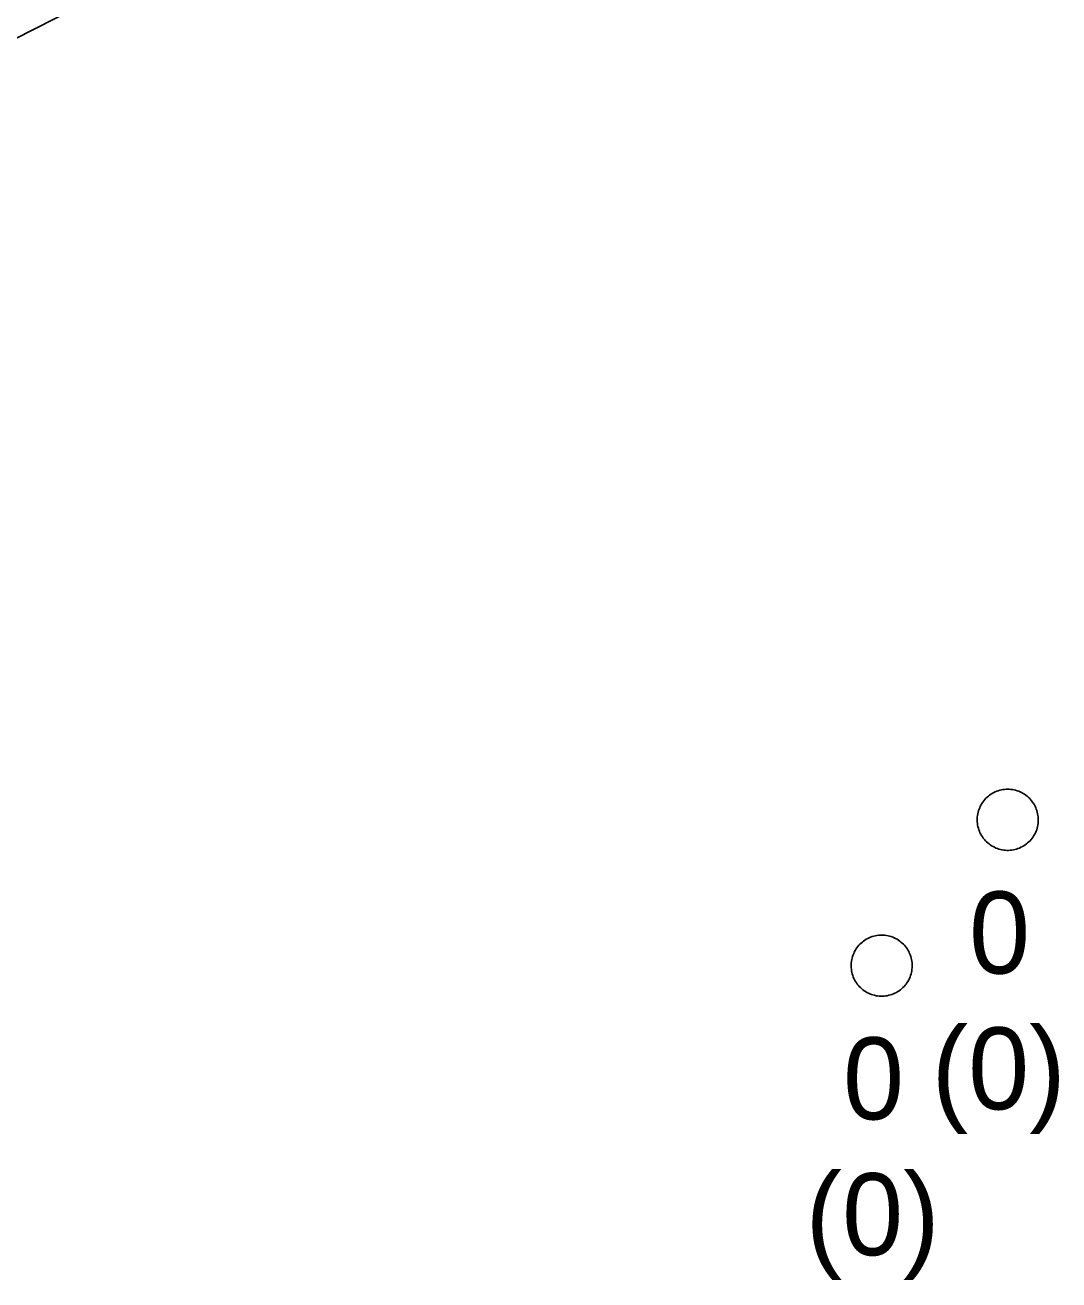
# Model space of a CAD drawing. Extents: x -606452 to -604459, y -1157823 to -1156972.
# Drawn here: x -605927.31 to -605918.85, y -1157686.21 to -1157675.95 of the extents above; entities that cross this region are included whole.
import ezdxf

# ---------------------------------------------------------------- set-up
doc = ezdxf.new("R2010")
doc.units = 0
doc.layers.add('Stoka', color=7, linetype='Continuous')
doc.layers.add('Vstupní šachta stoky', color=7, linetype='Continuous')

msp = doc.modelspace()

# ---------------------------------------------------------------- linework, layer by layer
at = {"layer": 'Stoka'}
msp.add_lwpolyline([(-605926.397, -1157675.555), (-605928.39, -1157676.568)], dxfattribs=at)
at = {"layer": 'Vstupní šachta stoky'}
for p, q in [((-605919.284, -1157682.2), (-605919.271, -1157682.2)), ((-605920.315, -1157683.393), (-605920.302, -1157683.393))]:
    msp.add_line(p, q, dxfattribs=at)
for points in [[(-605919.271, -1157682.2), (-605919.258, -1157682.2), (-605919.245, -1157682.201), (-605919.232, -1157682.203), (-605919.219, -1157682.206), (-605919.206, -1157682.209), (-605919.193, -1157682.212), (-605919.181, -1157682.217), (-605919.169, -1157682.222), (-605919.157, -1157682.228), (-605919.145, -1157682.234), (-605919.134, -1157682.241), (-605919.123, -1157682.249), (-605919.113, -1157682.257), (-605919.103, -1157682.265), (-605919.093, -1157682.274), (-605919.084, -1157682.284), (-605919.076, -1157682.294), (-605919.068, -1157682.305), (-605919.06, -1157682.316), (-605919.053, -1157682.327), (-605919.047, -1157682.339), (-605919.042, -1157682.351), (-605919.037, -1157682.363), (-605919.032, -1157682.375), (-605919.029, -1157682.388), (-605919.026, -1157682.401), (-605919.024, -1157682.414), (-605919.022, -1157682.427), (-605919.021, -1157682.44), (-605919.021, -1157682.453), (-605919.022, -1157682.467), (-605919.023, -1157682.48), (-605919.025, -1157682.493), (-605919.027, -1157682.506), (-605919.031, -1157682.518), (-605919.034, -1157682.531), (-605919.039, -1157682.543), (-605919.044, -1157682.556), (-605919.05, -1157682.567), (-605919.057, -1157682.579), (-605919.064, -1157682.59), (-605919.071, -1157682.601), (-605919.08, -1157682.611), (-605919.088, -1157682.621), (-605919.098, -1157682.63), (-605919.108, -1157682.639), (-605919.118, -1157682.648), (-605919.128, -1157682.655), (-605919.139, -1157682.663), (-605919.151, -1157682.669), (-605919.163, -1157682.675), (-605919.175, -1157682.681), (-605919.187, -1157682.685), (-605919.199, -1157682.69), (-605919.212, -1157682.693), (-605919.225, -1157682.696), (-605919.238, -1157682.698), (-605919.251, -1157682.699), (-605919.264, -1157682.7), (-605919.278, -1157682.7), (-605919.291, -1157682.699), (-605919.304, -1157682.698), (-605919.317, -1157682.696), (-605919.33, -1157682.693), (-605919.343, -1157682.69), (-605919.355, -1157682.685), (-605919.367, -1157682.681), (-605919.379, -1157682.675), (-605919.391, -1157682.669), (-605919.403, -1157682.663), (-605919.414, -1157682.655), (-605919.424, -1157682.648), (-605919.434, -1157682.639), (-605919.444, -1157682.63), (-605919.454, -1157682.621), (-605919.462, -1157682.611), (-605919.471, -1157682.601), (-605919.478, -1157682.59), (-605919.485, -1157682.579), (-605919.492, -1157682.567), (-605919.498, -1157682.556), (-605919.503, -1157682.543), (-605919.508, -1157682.531), (-605919.511, -1157682.518), (-605919.515, -1157682.506), (-605919.517, -1157682.493), (-605919.519, -1157682.48), (-605919.52, -1157682.467), (-605919.521, -1157682.453), (-605919.521, -1157682.44), (-605919.52, -1157682.427), (-605919.518, -1157682.414), (-605919.516, -1157682.401), (-605919.513, -1157682.388), (-605919.51, -1157682.375), (-605919.505, -1157682.363), (-605919.5, -1157682.351), (-605919.495, -1157682.339), (-605919.489, -1157682.327), (-605919.482, -1157682.316)], [(-605919.482, -1157682.316), (-605919.474, -1157682.305), (-605919.466, -1157682.294), (-605919.458, -1157682.284), (-605919.449, -1157682.274), (-605919.439, -1157682.265), (-605919.429, -1157682.257), (-605919.419, -1157682.249), (-605919.408, -1157682.241), (-605919.397, -1157682.234), (-605919.385, -1157682.228), (-605919.373, -1157682.222), (-605919.361, -1157682.217), (-605919.349, -1157682.212), (-605919.336, -1157682.209), (-605919.323, -1157682.206), (-605919.31, -1157682.203), (-605919.297, -1157682.201), (-605919.284, -1157682.2)], [(-605920.302, -1157683.393), (-605920.289, -1157683.393), (-605920.276, -1157683.394), (-605920.263, -1157683.396), (-605920.25, -1157683.399), (-605920.237, -1157683.402), (-605920.224, -1157683.405), (-605920.212, -1157683.41), (-605920.2, -1157683.415), (-605920.188, -1157683.421), (-605920.176, -1157683.427), (-605920.165, -1157683.434), (-605920.154, -1157683.442), (-605920.144, -1157683.45), (-605920.134, -1157683.458), (-605920.124, -1157683.467), (-605920.115, -1157683.477), (-605920.107, -1157683.487), (-605920.099, -1157683.498), (-605920.091, -1157683.509), (-605920.084, -1157683.52), (-605920.078, -1157683.532), (-605920.073, -1157683.544), (-605920.068, -1157683.556), (-605920.063, -1157683.568), (-605920.06, -1157683.581), (-605920.057, -1157683.594), (-605920.055, -1157683.607), (-605920.053, -1157683.62), (-605920.052, -1157683.633), (-605920.052, -1157683.646), (-605920.053, -1157683.66), (-605920.054, -1157683.673), (-605920.056, -1157683.686), (-605920.058, -1157683.699), (-605920.062, -1157683.711), (-605920.065, -1157683.724), (-605920.07, -1157683.736), (-605920.075, -1157683.749), (-605920.081, -1157683.76), (-605920.088, -1157683.772), (-605920.095, -1157683.783), (-605920.102, -1157683.794), (-605920.111, -1157683.804), (-605920.119, -1157683.814), (-605920.129, -1157683.823), (-605920.139, -1157683.832), (-605920.149, -1157683.841), (-605920.159, -1157683.848), (-605920.17, -1157683.856), (-605920.182, -1157683.862), (-605920.194, -1157683.868), (-605920.206, -1157683.874), (-605920.218, -1157683.878), (-605920.23, -1157683.883), (-605920.243, -1157683.886), (-605920.256, -1157683.889), (-605920.269, -1157683.891), (-605920.282, -1157683.892), (-605920.295, -1157683.893), (-605920.309, -1157683.893), (-605920.322, -1157683.892), (-605920.335, -1157683.891), (-605920.348, -1157683.889), (-605920.361, -1157683.886), (-605920.374, -1157683.883), (-605920.386, -1157683.878), (-605920.398, -1157683.874), (-605920.41, -1157683.868), (-605920.422, -1157683.862), (-605920.434, -1157683.856), (-605920.445, -1157683.848), (-605920.455, -1157683.841), (-605920.465, -1157683.832), (-605920.475, -1157683.823), (-605920.485, -1157683.814), (-605920.493, -1157683.804), (-605920.502, -1157683.794), (-605920.509, -1157683.783), (-605920.516, -1157683.772), (-605920.523, -1157683.76), (-605920.529, -1157683.749), (-605920.534, -1157683.736), (-605920.539, -1157683.724), (-605920.542, -1157683.711), (-605920.546, -1157683.699), (-605920.548, -1157683.686), (-605920.55, -1157683.673), (-605920.551, -1157683.66), (-605920.552, -1157683.646), (-605920.552, -1157683.633), (-605920.551, -1157683.62), (-605920.549, -1157683.607), (-605920.547, -1157683.594), (-605920.544, -1157683.581), (-605920.541, -1157683.568), (-605920.536, -1157683.556), (-605920.531, -1157683.544), (-605920.526, -1157683.532), (-605920.52, -1157683.52), (-605920.513, -1157683.509)], [(-605920.513, -1157683.509), (-605920.505, -1157683.498), (-605920.497, -1157683.487), (-605920.489, -1157683.477), (-605920.48, -1157683.467), (-605920.47, -1157683.458), (-605920.46, -1157683.45), (-605920.45, -1157683.442), (-605920.439, -1157683.434), (-605920.428, -1157683.427), (-605920.416, -1157683.421), (-605920.404, -1157683.415), (-605920.392, -1157683.41), (-605920.38, -1157683.405), (-605920.367, -1157683.402), (-605920.354, -1157683.399), (-605920.341, -1157683.396), (-605920.328, -1157683.394), (-605920.315, -1157683.393)]]:
    msp.add_lwpolyline(points, dxfattribs=at)

# ---------------------------------------------------------------- texts
for s, height, p in [('0', 0.671, (-605919.587, -1157683.708)), ('(0)', 0.6708, (-605919.893, -1157684.819)), ('0', 0.671, (-605920.618, -1157684.901)), ('(0)', 0.6708, (-605920.924, -1157686.012))]:
    msp.add_text(s, height=height, dxfattribs=at).set_placement(p)

doc.saveas('drawing.dxf')
